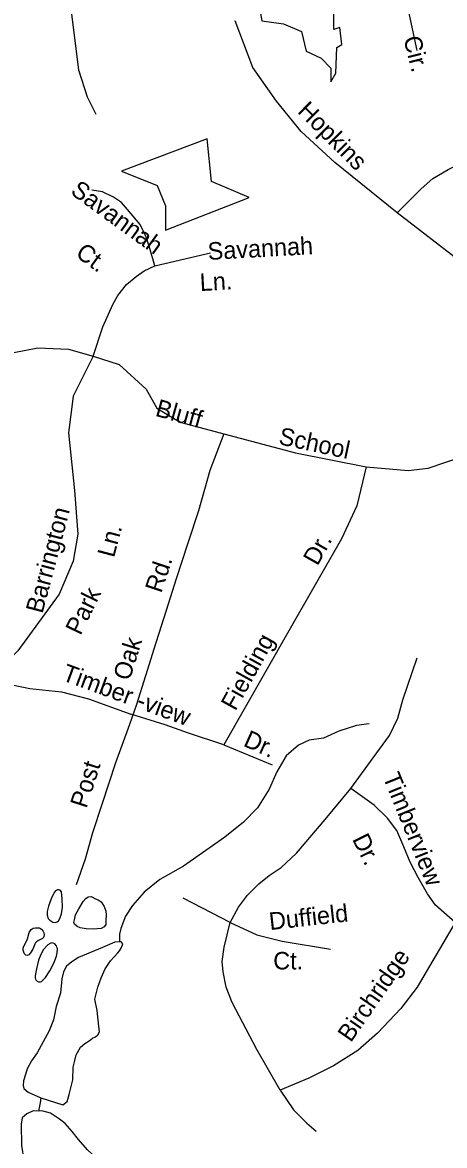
# Model space of a CAD drawing. Extents: x 1551653 to 1702041, y 811336 to 920032.
# Drawn here: x 1670778 to 1672360, y 862007 to 866216 of the extents above; entities that cross this region are included whole.
import ezdxf

# ---------------------------------------------------------------- set-up
doc = ezdxf.new("R2010")
doc.units = 0
for name, color, linetype in [('Old_Level_10', 7, 'Continuous'), ('Old_Level_11', 7, 'Continuous'), ('Old_Level_32', 7, 'Continuous'), ('Old_Level_35', 7, 'Continuous'), ('Old_Level_48', 7, 'Continuous'), ('Old_Level_49', 7, 'Continuous'), ('Old_Level_62', 7, 'Continuous')]:
    doc.layers.add(name, color=color, linetype=linetype)

msp = doc.modelspace()

# ---------------------------------------------------------------- linework, layer by layer
at = {"layer": 'Old_Level_32'}
msp.add_lwpolyline([(1672429.01, 865312.96), (1672182.508, 865503.183), (1671948.423, 865691.166), (1671822.888, 865808.043), (1671729.467, 865921.997), (1671641.884, 866047.639), (1671575.42, 866221.959)], dxfattribs=at)
at = {"layer": 'Old_Level_35'}
for p, q in [((1671273.362, 865304.168), (1671482.794, 865353.262)), ((1671532.606, 863508.644), (1671713.468, 863433.596)), ((1671556.405, 862842.555), (1671380.205, 862934.54))]:
    msp.add_line(p, q, dxfattribs=at)
for points in [[(1671762.194, 866812.623), (1671845.387, 866750.855), (1671912.479, 866686.401), (1671968.835, 866640.747), (1672027.874, 866589.721), (1672076.18, 866544.065), (1672105.7, 866514.525), (1672137.904, 866474.241), (1672159.373, 866442.014), (1672178.159, 866404.416), (1672199.628, 866361.447), (1672215.729, 866296.993), (1672255.984, 866111.689)], [(1670950.657, 866612.631), (1670959.189, 866267.834), (1670987.849, 866038.41), (1671020.604, 865938.038), (1671053.36, 865872.489)], [(1672182.508, 865503.183), (1672272.549, 865593.278), (1672316.502, 865630.973), (1672373.012, 865665.528), (1672442.079, 865700.083), (1672539.401, 865731.496), (1672727.768, 865788.039), (1672985.202, 865850.866), (1673095.083, 865875.997)], [(1671273.362, 865304.168), (1671252.608, 865377.81), (1671241.287, 865411.797), (1671218.646, 865459.004), (1671171.477, 865515.651), (1671148.836, 865542.087), (1671118.647, 865560.97), (1671077.138, 865581.74), (1671037.516, 865587.405)], [(1671042.956, 864965.454), (1671079.025, 865075.69), (1671116.76, 865158.773), (1671135.628, 865192.762), (1671167.703, 865234.303), (1671203.551, 865264.514), (1671233.74, 865285.285), (1671273.362, 865304.168)], [(1670439.949, 864788.132), (1670575.362, 864894.821), (1670745.066, 864979.39), (1670835.626, 864996.356), (1670950.319, 864991.942), (1671042.956, 864965.454)], [(1671042.956, 864965.454), (1670967.964, 864815.358), (1670950.319, 864678.507), (1670972.375, 864462.192), (1670985.609, 864298.853), (1670967.964, 864197.318), (1670915.029, 864073.71), (1670760.635, 863861.81), (1670690.055, 863791.177)], [(1671042.956, 864965.454), (1671140.004, 864934.552), (1671241.463, 864841.846), (1671281.164, 864771.212), (1671369.39, 864718.237), (1671532.606, 864674.092)], [(1672298.663, 864546.3), (1672431.001, 864590.446), (1672603.041, 864709.639), (1672726.556, 864753.785), (1672841.249, 864753.785), (1672929.474, 864749.37), (1673053.766, 864772.407)], [(1671532.606, 864674.092), (1671480.558, 864537.271), (1671437.458, 864386.07), (1671397.058, 864264.873), (1671354.256, 864131.671), (1671315.857, 864012.374), (1671277.357, 863891.071), (1671238.859, 863767.774), (1671204.657, 863660.475), (1671179.158, 863584.874)], [(1671532.606, 864674.092), (1671801.694, 864603.459), (1672066.37, 864550.484)], [(1672066.37, 864550.484), (1672031.08, 864404.803), (1671973.733, 864281.195), (1671770.815, 863928.029), (1671532.606, 863508.644)], [(1672066.37, 864550.484), (1672223.671, 864537.471), (1672298.663, 864546.3)], [(1672008.395, 863344.641), (1672092.664, 863459.623), (1672153.95, 863543.943), (1672184.593, 863609.098), (1672203.745, 863678.088), (1672257.371, 863835.229)], [(1670690.055, 863791.177), (1670738.578, 863733.787), (1670804.748, 863720.543), (1670923.852, 863707.3), (1671025.311, 863680.813), (1671184.116, 863623.423)], [(1671179.158, 863584.874), (1671126.16, 863441.873), (1671077.059, 863288.874), (1671040.858, 863179.475), (1671012.758, 863079.974), (1670978.86, 862984.675)], [(1671532.606, 863508.644), (1671400.268, 863552.79), (1671312.043, 863583.692), (1671184.116, 863623.423)], [(1671556.405, 862842.555), (1671587.048, 862900.046), (1671621.522, 862946.038), (1671663.656, 862988.198), (1671701.961, 863018.86), (1671747.926, 863049.522), (1671805.382, 863103.18), (1671912.634, 863229.659), (1672008.395, 863344.641)], [(1672399.097, 862842.555), (1672326.319, 862907.711), (1672295.676, 862949.871), (1672261.202, 863011.194), (1672230.559, 863068.685), (1672207.576, 863126.176), (1672180.763, 863187.5), (1672146.29, 863233.492), (1672096.494, 863283.317), (1672008.395, 863344.641)], [(1671744.095, 862213.989), (1671655.995, 862367.298), (1671564.066, 862543.603), (1671541.083, 862601.094), (1671529.591, 862658.584), (1671525.761, 862696.912), (1671533.423, 862750.57), (1671556.405, 862842.555)], [(1671556.405, 862842.555), (1671655.995, 862796.562), (1671751.756, 862773.566), (1671931.785, 862742.904)], [(1672399.097, 862842.555), (1672257.371, 862601.094), (1672196.084, 862520.606), (1672107.985, 862428.621), (1672035.207, 862363.465), (1671943.277, 862305.974), (1671851.347, 862259.982), (1671744.095, 862213.989)], [(1671744.095, 862213.989), (1671793.89, 862141.167), (1671843.686, 862091.342), (1671878.16, 862060.68)]]:
    msp.add_lwpolyline(points, dxfattribs=at)
at = {"layer": 'Old_Level_48'}
msp.add_lwpolyline([(1671149.421, 865658.606), (1671282.534, 865605.456), (1671313.854, 865529.527), (1671313.854, 865438.412), (1671627.062, 865559.898), (1671486.119, 865620.641), (1671470.458, 865780.092), (1671149.421, 865658.606)], dxfattribs=at)
at = {"layer": 'Old_Level_49'}
msp.add_lwpolyline([(1671149.421, 865658.606), (1671282.534, 865605.456), (1671313.854, 865529.527), (1671313.854, 865438.412), (1671627.062, 865559.898), (1671486.119, 865620.641), (1671470.458, 865780.092), (1671149.421, 865658.606)], dxfattribs=at)
at = {"layer": 'Old_Level_62'}
for points in [[(1671915.617, 866300.638), (1671882.359, 866359.818), (1671782.582, 866404.204), (1671668.023, 866263.651), (1671675.414, 866222.965), (1671756.714, 866211.868), (1671823.232, 866182.278), (1671841.709, 866108.304), (1671897.141, 866082.412), (1671934.095, 866045.425), (1671934.095, 865993.643), (1671952.572, 866026.931), (1671956.268, 866123.098), (1671974.745, 866134.195), (1671967.354, 866197.073), (1671945.181, 866189.676), (1671945.181, 866256.254), (1671937.79, 866308.036), (1671915.617, 866300.638)], [(1672077.753, 863587.904), (1672029.331, 863581.823), (1671963.304, 863560.19), (1671906.464, 863533.889), (1671852.496, 863526.843), (1671812.607, 863508.054), (1671765.678, 863468.129), (1671730.991, 863408.194), (1671702.489, 863342.27), (1671658.198, 863272.655), (1671606.114, 863218.726), (1671535.781, 863162.644), (1671381.07, 863054.172), (1671292.897, 863004.344), (1671233.432, 862956.259), (1671190.474, 862907.047), (1671164.125, 862866.549), (1671145.875, 862821.027), (1671141.569, 862798.882), (1671141.774, 862770.175)], [(1670927.914, 862899.252), (1670926.479, 862932.06), (1670924.223, 862957.589), (1670918.482, 862964.253), (1670913.766, 862965.176), (1670908.537, 862965.278), (1670901.258, 862962.1), (1670896.336, 862955.743), (1670884.956, 862931.342), (1670875.831, 862904.378), (1670869.885, 862883.975), (1670870.397, 862870.032), (1670874.088, 862858.549), (1670880.24, 862851.782), (1670891.825, 862844.195), (1670900.54, 862843.17), (1670907.512, 862845.528), (1670913.151, 862848.706), (1670917.457, 862857.626), (1670923.711, 862875.568), (1670927.914, 862899.252)], [(1670988.747, 862894.683), (1671005.459, 862921.442), (1671015.198, 862932.72), (1671024.631, 862939.077), (1671035.191, 862940.512), (1671051.083, 862932.002), (1671060.925, 862927.696), (1671072.921, 862920.109), (1671083.993, 862903.5), (1671090.76, 862886.071), (1671091.068, 862872.127), (1671090.453, 862849.982), (1671090.35, 862836.038), (1671084.506, 862826.298), (1671072.921, 862820.762), (1671042.163, 862818.199), (1671016.736, 862819.531), (1670994.078, 862823.222), (1670982.185, 862828.349), (1670972.343, 862836.756), (1670970.19, 862843.42), (1670972.445, 862853.262), (1670977.161, 862871.205), (1670988.747, 862894.683)], [(1670802.342, 862805.197), (1670810.544, 862817.398), (1670817.926, 862821.397), (1670826.436, 862823.55), (1670833.408, 862823.447), (1670840.584, 862823.345), (1670845.403, 862820.781), (1670850.529, 862817.398), (1670854.528, 862811.554), (1670857.809, 862804.07), (1670858.526, 862796.688), (1670858.219, 862790.946), (1670856.476, 862786.948), (1670852.272, 862782.949), (1670838.226, 862774.952), (1670830.947, 862771.056), (1670826.026, 862767.058), (1670823.565, 862762.137), (1670816.081, 862743.374), (1670807.673, 862729.636), (1670801.419, 862721.536), (1670795.575, 862719.178), (1670790.347, 862720.921), (1670785.63, 862725.945), (1670782.657, 862731.789), (1670780.196, 862739.273), (1670779.889, 862747.373), (1670782.35, 862753.934), (1670788.091, 862763.674), (1670796.191, 862781.616), (1670802.342, 862805.197)], [(1671141.774, 862770.175), (1671123.627, 862768.944), (1671077.49, 862749.362), (1670987.472, 862711.837), (1670963.379, 862695.843), (1670943.078, 862679.849), (1670930.98, 862658.011), (1670924.829, 862631.764), (1670920.523, 862578.553), (1670904.324, 862528.008), (1670894.071, 862478.18), (1670877.974, 862436.657), (1670833.478, 862354.637), (1670811.332, 862324.699), (1670795.133, 862294.761), (1670789.084, 862272.718), (1670781.087, 862249.035), (1670780.677, 862232.631), (1670782.728, 862221.148), (1670798.722, 862206.896), (1670846.704, 862186.186)], [(1670829.968, 862669.706), (1670826.277, 862650.842), (1670825.56, 862641.819), (1670825.765, 862635.258), (1670826.585, 862631.157), (1670827.713, 862627.876), (1670832.634, 862623.672), (1670837.555, 862621.109), (1670844.937, 862620.084), (1670849.653, 862621.622), (1670863.802, 862637.001), (1670880.309, 862662.017), (1670895.072, 862690.519), (1670905.53, 862716.561), (1670907.683, 862729.582), (1670908.708, 862745.166), (1670907.17, 862750.189), (1670904.915, 862755.111), (1670898.661, 862762.595), (1670892.714, 862766.081), (1670886.87, 862767.004), (1670881.129, 862764.646), (1670872.824, 862759.007), (1670857.035, 862741.27), (1670846.373, 862723.43), (1670838.17, 862701.489), (1670829.968, 862669.706)], [(1670846.704, 862186.186), (1670928.622, 862159.837), (1670944.719, 862171.833), (1670952.716, 862197.977), (1670967.069, 862253.443), (1670967.275, 862300.195), (1670973.529, 862325.519), (1670979.475, 862347.562), (1670995.879, 862375.962), (1671011.566, 862389.598), (1671027.867, 862399.953), (1671039.76, 862409.59), (1671051.961, 862415.024), (1671059.856, 862421.483), (1671065.905, 862433.684), (1671064.059, 862455.01), (1671058.318, 862513.449), (1671048.68, 862555.383), (1671060.778, 862601.212), (1671072.876, 862635.353), (1671087.127, 862669.597), (1671107.223, 862699.534), (1671135.52, 862729.267), (1671141.364, 862737.366), (1671149.463, 862748.747), (1671153.564, 862763.408), (1671147.618, 862770.892), (1671141.774, 862770.175)], [(1670846.704, 862186.186), (1670844.551, 862166.501), (1670837.887, 862136.256)], [(1670837.887, 862136.256), (1670818.304, 862136.666), (1670794.313, 862126.516), (1670776.371, 862110.522), (1670772.27, 862086.736), (1670773.808, 862007.073), (1670783.445, 861952.734)], [(1671192.627, 861856.565), (1671191.089, 861862.409), (1671163.407, 861882.709), (1671105.582, 861913.364), (1671021.818, 861991.387), (1670987.985, 862029.834), (1670964.096, 862059.874), (1670938.26, 862089.914), (1670916.524, 862106.011), (1670882.485, 862127.951), (1670850.395, 862136.871), (1670837.887, 862136.256)]]:
    msp.add_lwpolyline(points, dxfattribs=at)

# ---------------------------------------------------------------- texts
at = {"layer": 'Old_Level_10'}
for s, height, rotation, p in [('Cir.', 65.6167, 284.097253, (1672205.186, 866157.292)), ('Savannah', 65.6167, 323.953439, (1670954.088, 865576.293)), ('Savannah', 65.6167, 3.182233, (1671473.862, 865326.116)), ('Ct.', 65.6167, 323.953439, (1670972.799, 865342.309)), ('Ln.', 65.6167, 3.182233, (1671444.087, 865209.497)), ('Bluff', 65.6167, 344.381311, (1671272.252, 864742.604)), ('School', 65.6167, 347.994775, (1671734.796, 864635.973)), ('Barrington', 65.6167, 75.183533, (1670852.614, 863998.248)), ('Ln.', 65.6167, 75.183533, (1671120.729, 864207.845)), ('Dr.', 65.6167, 60.650947, (1671883.433, 864176.849)), ('Rd.', 65.6167, 71.564586, (1671298.011, 864074.91)), ('Park', 65.6167, 64.059883, (1670995.009, 863916.188)), ('Oak', 65.6167, 72.659953, (1671178.946, 863746.158)), ('Fielding', 65.6167, 61.039786, (1671575.602, 863633.039)), ('Timber -view', 65.61666, 339.790572, (1670921.816, 863752.26)), ('Dr.', 65.6167, 335.956714, (1671602.083, 863506.169)), ('Post', 65.6167, 72.207283, (1671017.39, 863267.962)), ('Timberview', 65.6167, 292.066164, (1672127.435, 863389.314)), ('Dr.', 65.6167, 296.435339, (1672012.34, 863155.52)), ('Duffield', 65.6167, 6.349275, (1671705.711, 862814.489)), ('Ct.', 65.6167, 0.035308, (1671717.751, 862667.01)), ('Birchridge', 65.6167, 55.297511, (1672008.602, 862390.659))]:
    msp.add_text(s, height=height, rotation=rotation, dxfattribs=at).set_placement(p)
at = {"layer": 'Old_Level_11'}
msp.add_text('Hopkins', height=65.6167, rotation=315.113208, dxfattribs=at).set_placement((1671805.236, 865880.564))

doc.saveas('drawing.dxf')
